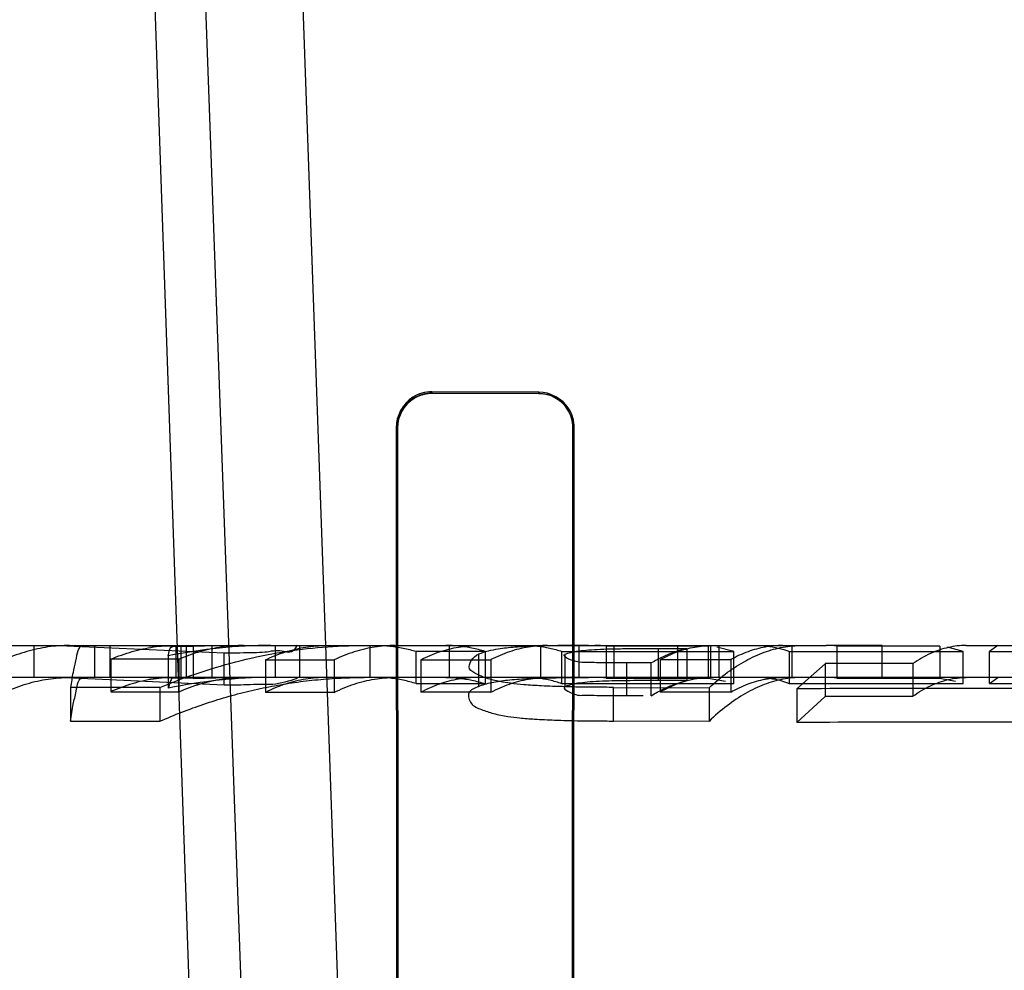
# Model space of a CAD drawing. Header units: millimetres. Extents: x 0 to 297, y 0 to 210.
# Tile 395 of 455: x 239.9631 to 240.0369, y 160.7013 to 160.7726. Entities that reach past the tile are written whole.
import ezdxf

# ---------------------------------------------------------------- set-up
doc = ezdxf.new("R2010")
doc.units = ezdxf.units.MM
doc.header["$LTSCALE"] = 16.335
doc.layers.get('0').update_dxf_attribs({"linetype": 'CONTINUOUS'})
for name, color, linetype in [('AXES_REF', 7, 'CONTINUOUS'), ('INTFCLR_1', 7, 'CONTINUOUS'), ('INTFCLR_144815', 7, 'CONTINUOUS'), ('INTFCLR_72935', 7, 'CONTINUOUS')]:
    doc.layers.add(name, color=color, linetype=linetype)

msp = doc.modelspace()

# ---------------------------------------------------------------- linework, layer by layer
at = {"color": 7, "linetype": 'Continuous'}
for radius in [7.756662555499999, 7.756, 7.706331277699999]:
    msp.add_circle((241.4302422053, 154.539298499), radius, dxfattribs=at)
msp.add_arc((241.4302422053, 154.539298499), 7.68, 278.2771290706, 261.7228709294, dxfattribs=at)
at = {"layer": 'AXES_REF', "color": 9, "linetype": 'Continuous'}
msp.add_arc((241.4302422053, 154.539298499), 7.075609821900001, 94.4118118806, 85.5881881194, dxfattribs=at)
at = {"layer": 'INTFCLR_1', "color": 9, "linetype": 'Continuous'}
for p, q in [((239.9940185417, 160.7446141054), (239.9940185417, 160.7447156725)), ((240.0020185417, 160.7446996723), (240.0020185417, 160.7445992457)), ((239.9913264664, 160.7420254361), (239.9914282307, 160.7420254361)), ((240.0045844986, 160.7420254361), (240.0046840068, 160.7420254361))]:
    msp.add_line(p, q, dxfattribs=at)
at = {"layer": 'INTFCLR_1', "color": 6, "linetype": 'Continuous'}
for p, q in [((240.0020185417, 160.7446996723), (239.9940185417, 160.7447156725)), ((240.0020185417, 160.7445992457), (239.9940185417, 160.7446141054)), ((239.9913264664, 160.7420254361), (239.9914232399, 160.5900254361)), ((239.9914282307, 160.7420254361), (239.9915184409, 160.5900254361)), ((240.0044960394, 160.5900254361), (240.0045844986, 160.7420254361)), ((240.0045893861, 160.5900254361), (240.0046840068, 160.7420254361))]:
    msp.add_line(p, q, dxfattribs=at)
for points, knots in [([(239.9940185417, 160.7447156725), (239.9935241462, 160.7447166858), (239.9921316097, 160.7443519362), (239.9913252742, 160.7428957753), (239.9913264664, 160.7420254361)], [0, 0, 0, 0, 0.3622651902, 1, 1, 1, 1]), ([(239.9940185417, 160.7446141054), (239.9935461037, 160.7446150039), (239.9922070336, 160.7442671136), (239.9914271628, 160.742865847), (239.9914282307, 160.7420254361)], [0, 0, 0, 0, 0.3598573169, 1, 1, 1, 1]), ([(240.0046840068, 160.7420254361), (240.0046846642, 160.7425170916), (240.0043214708, 160.7438979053), (240.002880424, 160.7446979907), (240.0020185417, 160.7446996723)], [0, 0, 0, 0, 0.3632370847, 1, 1, 1, 1]), ([(240.0045844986, 160.7420254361), (240.004585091, 160.7425014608), (240.004232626, 160.7438311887), (240.0028456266, 160.7445977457), (240.0020185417, 160.7445992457)], [0, 0, 0, 0, 0.3652988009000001, 1, 1, 1, 1])]:
    msp.add_open_spline(points, degree=3, knots=knots, dxfattribs=at)
at = {"layer": 'INTFCLR_144815', "color": 9, "linetype": 'Continuous'}
for p, q in [((239.9781726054, 160.6329588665), (239.9580185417, 161.2100770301)), ((239.9612296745, 161.2100770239), (239.9838373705, 160.5859360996)), ((239.9909874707, 160.5869578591), (239.9689033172, 161.210077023)), ((239.961780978, 160.7256984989), (239.995052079, 160.7256984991)), ((239.9641827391, 160.725698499), (239.9641827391, 160.723298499)), ((239.9699052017, 160.723298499), (239.9699052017, 160.725698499)), ((239.9775094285, 160.725698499), (239.9775094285, 160.723298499)), ((239.9822880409, 160.723298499), (239.9822880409, 160.725698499)), ((239.9974339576, 160.7256984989), (240.0235650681, 160.725698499)), ((240.0109894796, 160.7230684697), (240.0109894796, 160.7254768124)), ((240.0340527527, 160.7256984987), (240.0577709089, 160.7256985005)), ((240.0086005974, 160.7243857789), (240.0086005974, 160.7219355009)), ((240.4915298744, 160.723298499), (239.7369437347, 160.723298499)), ((240.0076236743, 160.7200333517), (240.0076236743, 160.7225573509))]:
    msp.add_line(p, q, dxfattribs=at)
at = {"layer": 'INTFCLR_144815', "color": 6, "linetype": 'Continuous'}
for p, q in [((239.9660731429, 160.725698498), (239.9784532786, 160.7251455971)), ((239.9687383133, 160.725698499), (239.9687383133, 160.723298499)), ((239.9711249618, 160.7256984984), (239.976120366, 160.7256230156)), ((239.9748593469, 160.723298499), (239.9748593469, 160.725698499)), ((239.9752027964, 160.725698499), (239.9752027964, 160.723298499)), ((239.9756073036, 160.725698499), (239.9756073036, 160.723298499)), ((239.978666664, 160.7256984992), (239.976120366, 160.7256230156)), ((239.976120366, 160.7256230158), (239.976120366, 160.7232201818)), ((239.9840943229, 160.725698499), (239.9840943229, 160.723298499)), ((239.9893681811, 160.725698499), (239.9893681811, 160.723298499)), ((239.995052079, 160.7256984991), (239.9974339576, 160.7256984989)), ((239.9953213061, 160.723298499), (239.9953213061, 160.725698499)), ((240.0021902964, 160.723298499), (240.0021902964, 160.725698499)), ((240.0050363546, 160.725698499), (240.0050363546, 160.723298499)), ((240.01473089, 160.725656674), (240.00708511, 160.725656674)), ((240.00708511, 160.7256557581), (240.00708511, 160.7232541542)), ((240.0076542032, 160.725698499), (240.0076542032, 160.723298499)), ((240.0109894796, 160.7254768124), (240.0131112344, 160.7254764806)), ((240.0124090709, 160.725698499), (240.0124090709, 160.723298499)), ((240.0131112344, 160.7254764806), (240.0131112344, 160.7230681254)), ((240.01473089, 160.725656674), (240.01473089, 160.7232551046)), ((240.0148895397, 160.725698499), (240.0148895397, 160.723298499)), ((240.0166542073, 160.7252515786), (240.015373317, 160.7255705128)), ((240.015515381, 160.725698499), (240.015515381, 160.723298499)), ((240.0210105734, 160.723298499), (240.0210105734, 160.725698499)), ((240.0277574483, 160.725698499), (240.0235650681, 160.725698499)), ((240.0320746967, 160.7256563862), (240.0243517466, 160.7256563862)), ((240.0243517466, 160.7256553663), (240.0243517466, 160.7232537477)), ((240.0277574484, 160.723298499), (240.0277574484, 160.725698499)), ((240.0320746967, 160.7256563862), (240.0320746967, 160.7232548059)), ((240.0338318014, 160.7252524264), (240.0326616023, 160.7255704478)), ((240.0364391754, 160.725698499), (240.0358044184, 160.725250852)), ((239.969952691, 160.7246732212), (239.969952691, 160.7222341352)), ((239.9750577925, 160.7246672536), (239.969952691, 160.7246672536)), ((239.9742564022, 160.724916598), (239.9742564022, 160.7224869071)), ((239.9750577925, 160.7246672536), (239.9750577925, 160.7222279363)), ((239.9784532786, 160.7227246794), (239.9784532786, 160.7251455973)), ((239.9815338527, 160.7246218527), (239.9815338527, 160.7221807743)), ((239.9815338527, 160.7246215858), (239.9866864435, 160.7246215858)), ((239.9866864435, 160.7246215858), (239.9866864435, 160.722180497)), ((239.9979948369, 160.7252519), (239.9928422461, 160.7252519)), ((239.9928422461, 160.7228348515), (239.9928422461, 160.7252517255)), ((239.9931826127, 160.7246322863), (239.9984301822, 160.7246322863)), ((239.9931826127, 160.7246299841), (239.9931826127, 160.7221892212)), ((239.9974957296, 160.7250404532), (239.9974957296, 160.7226155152)), ((239.9979948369, 160.7252520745), (239.9979948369, 160.7228352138)), ((239.9984301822, 160.7246322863), (239.9984301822, 160.7221916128)), ((240.0037608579, 160.7228316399), (240.0037608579, 160.7252486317)), ((240.0037608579, 160.7252457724), (240.0166542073, 160.7252457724)), ((240.0039983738, 160.722617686), (240.0039983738, 160.7250425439)), ((240.0111259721, 160.7246405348), (240.0164210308, 160.7246405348)), ((240.0111259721, 160.7246378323), (240.0111259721, 160.722197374)), ((240.0164210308, 160.7246405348), (240.0164210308, 160.7222001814)), ((240.0166542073, 160.7228286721), (240.0166542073, 160.7252457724)), ((240.0208137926, 160.7228323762), (240.0208137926, 160.7252493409)), ((240.0208137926, 160.7252465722), (240.0338318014, 160.7252465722)), ((240.0338318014, 160.7228295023), (240.0338318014, 160.7252465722)), ((240.0358044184, 160.7228339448), (240.0358044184, 160.725250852)), ((240.0358044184, 160.7252438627), (240.0413606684, 160.7252438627)), ((240.0104552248, 160.7243839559), (240.0086005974, 160.7243857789)), ((240.0104552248, 160.7219336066), (240.0104552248, 160.7243839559)), ((240.0234831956, 160.7243301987), (240.0213538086, 160.722448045)), ((240.0300697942, 160.7243411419), (240.0234831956, 160.7243411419)), ((240.0234831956, 160.7243301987), (240.0234831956, 160.7218777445)), ((240.0300697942, 160.7243411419), (240.0300697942, 160.7218891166)), ((239.9784532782, 160.7227246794), (239.9660731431, 160.723298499)), ((239.9761203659, 160.7232201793), (239.9711249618, 160.7232984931)), ((239.9761203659, 160.7232201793), (239.978666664, 160.7232985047)), ((240.00708511, 160.7232551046), (240.01473089, 160.7232551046)), ((240.0131112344, 160.7230681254), (240.0109894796, 160.7230684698)), ((240.01473089, 160.7232560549), (240.0160145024, 160.7230252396)), ((240.0243517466, 160.7232548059), (240.0320746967, 160.7232548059)), ((240.0320746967, 160.7232558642), (240.0332473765, 160.7230255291)), ((240.0358044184, 160.7228339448), (240.0364391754, 160.723298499)), ((239.9669294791, 160.7225474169), (239.9669294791, 160.7200230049)), ((239.9736305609, 160.7225474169), (239.9669294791, 160.7225474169)), ((239.9736305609, 160.7225446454), (239.9736305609, 160.7200201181)), ((239.9928422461, 160.7228350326), (239.9979948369, 160.7228350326)), ((240.0166542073, 160.7228286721), (240.0037608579, 160.7228286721)), ((240.0076236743, 160.7225573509), (240.0147826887, 160.7225301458)), ((240.0147826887, 160.7225301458), (240.0147826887, 160.7200050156)), ((240.0338318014, 160.7228295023), (240.0208137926, 160.7228295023)), ((240.0213538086, 160.7224480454), (240.0213538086, 160.719919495)), ((240.0413606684, 160.7228266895), (240.0358044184, 160.7228266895)), ((239.969952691, 160.7222279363), (239.9750577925, 160.7222279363)), ((239.9866864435, 160.722180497), (239.9815338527, 160.722180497)), ((239.9984301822, 160.7221916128), (239.9931826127, 160.7221916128)), ((240.0086005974, 160.7219355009), (240.0098370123, 160.7219345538)), ((240.0164210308, 160.7222001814), (240.0111259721, 160.7222001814)), ((240.0213538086, 160.719919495), (240.0234831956, 160.7218777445)), ((240.0234831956, 160.7218891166), (240.0300697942, 160.7218891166)), ((239.9669294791, 160.7200230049), (239.9736305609, 160.7200230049)), ((240.0147826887, 160.7200050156), (240.0076236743, 160.7200333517))]:
    msp.add_line(p, q, dxfattribs=at)
for centre, radius, start, end in [((239.9819631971, 160.6873322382), 0.0383664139, 90.01974746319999, 101.5880537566), ((240.0062306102, 160.7171353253), 0.0085631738, 84.2730515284, 89.99198590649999), ((240.0235637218, 160.7184784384), 0.007220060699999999, 83.7340381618, 89.9893158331), ((239.9819554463, 160.6863804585), 0.0369179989, 90.00849316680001, 102.0370124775), ((240.0062305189, 160.7150417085), 0.008256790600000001, 84.0591548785, 89.9910549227), ((240.0235636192, 160.7163361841), 0.0069623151, 83.500239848, 89.9880758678), ((240.0318079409, 159.0099299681), 1.7125499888, 89.6815145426, 90.34975993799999), ((240.0318077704, 159.0766859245), 1.6432668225, 89.66808051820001, 90.3645007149)]:
    msp.add_arc(centre, radius, start, end, dxfattribs=at)
for points, knots in [([(239.9668572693, 160.725698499), (239.9663202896, 160.725698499), (239.9652358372, 160.7256208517), (239.9636219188, 160.7252732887), (239.9625749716, 160.7248959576), (239.9620575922, 160.7246731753)], [0, 0, 0, 0, 0.3261958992, 0.6578118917, 1, 1, 1, 1]), ([(239.9678992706, 160.725698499), (239.9674690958, 160.7256984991), (239.9673478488, 160.7245783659), (239.9670877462, 160.7236236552), (239.9669857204, 160.7229197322), (239.9669294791, 160.7225439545)], [0, 0, 0, 0, 0.3871318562, 0.6580557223, 1, 1, 1, 1]), ([(239.969952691, 160.7246732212), (239.9704697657, 160.7248958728), (239.9715163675, 160.725273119), (239.9731301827, 160.7256207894), (239.9742148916, 160.725698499), (239.9747521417, 160.725698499)], [0, 0, 0, 0, 0.3420027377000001, 0.6736244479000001, 1, 1, 1, 1]), ([(239.9736305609, 160.7225446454), (239.9746193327, 160.7229629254), (239.9766215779, 160.7237208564), (239.9796822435, 160.7246084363), (239.9827502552, 160.7252361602), (239.985838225, 160.7256139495), (239.9879019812, 160.725698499), (239.9889465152, 160.725698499)], [0, 0, 0, 0, 0.2046429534, 0.4075900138, 0.6068156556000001, 0.8008983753, 1, 1, 1, 1]), ([(239.9798864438, 160.725698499), (239.9793511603, 160.725698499), (239.9782629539, 160.7256208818), (239.976638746, 160.7252708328), (239.9755808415, 160.7248877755), (239.9750577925, 160.7246612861)], [0, 0, 0, 0, 0.3231157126, 0.6559400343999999, 1, 1, 1, 1]), ([(239.9784532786, 160.7251455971), (239.9788454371, 160.7251466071), (239.9795814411, 160.7251451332), (239.9805991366, 160.7251824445), (239.9816434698, 160.7251772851), (239.9826866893, 160.7254800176), (239.9834848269, 160.7250084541), (239.9839429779, 160.7256984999), (239.9838464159, 160.7256984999)], [0, 0, 0, 0, 0.2106478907, 0.3954679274, 0.5462377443, 0.7738130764, 0.9481319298, 1, 1, 1, 1]), ([(239.9815338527, 160.7246218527), (239.9820226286, 160.7248545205), (239.9830130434, 160.7252500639), (239.9845485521, 160.7256164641), (239.9855821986, 160.725698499), (239.9860929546, 160.725698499)], [0, 0, 0, 0, 0.3441007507, 0.6753328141, 1, 1, 1, 1]), ([(239.9912466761, 160.725698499), (239.9907360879, 160.725698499), (239.9897024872, 160.7256164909), (239.9881665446, 160.7252500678), (239.9871756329, 160.7248541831), (239.9866864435, 160.7246213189)], [0, 0, 0, 0, 0.3244747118, 0.6556993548, 1, 1, 1, 1]), ([(239.9898983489, 160.725698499), (239.990226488, 160.725698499), (239.9908861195, 160.7256650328), (239.9918719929, 160.7255147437), (239.9925202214, 160.7253498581), (239.9928422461, 160.7252517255)], [0, 0, 0, 0, 0.329529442, 0.6619284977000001, 1, 1, 1, 1]), ([(239.9931826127, 160.7246299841), (239.9936370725, 160.7248599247), (239.9945580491, 160.7252522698), (239.9959915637, 160.7256167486), (239.9969575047, 160.725698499), (239.9974339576, 160.725698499)], [0, 0, 0, 0, 0.3456816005, 0.6766253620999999, 1, 1, 1, 1]), ([(239.9979948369, 160.7252520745), (239.9976730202, 160.7253501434), (239.9970251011, 160.7255148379), (239.9960396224, 160.725665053), (239.9953801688, 160.725698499), (239.995052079, 160.725698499)], [0, 0, 0, 0, 0.3379876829, 0.6703887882, 1, 1, 1, 1]), ([(240.0057392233, 160.7256984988), (240.0053805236, 160.7256984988), (240.0046923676, 160.7256972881), (240.0036944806, 160.7256899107), (240.0027395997, 160.7256754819), (240.0018390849, 160.7256508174), (240.0010033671, 160.7256151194), (240.0000619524, 160.7255531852), (239.9988908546, 160.7254328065), (239.9979697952, 160.7252300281), (239.9974957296, 160.7250404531)], [0, 0, 0, 0, 0.1296173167, 0.2486668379, 0.3605968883, 0.4747021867, 0.5741766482, 0.6628634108, 0.8155055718, 1, 1, 1, 1]), ([(240.0026710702, 160.725698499), (240.0021960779, 160.725698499), (240.0012328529, 160.7256172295), (239.9998029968, 160.7252542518), (239.9988836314, 160.7248640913), (239.9984301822, 160.7246345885)], [0, 0, 0, 0, 0.3232225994, 0.6541665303, 1, 1, 1, 1]), ([(240.0009958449, 160.725698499), (240.0013041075, 160.725698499), (240.0019243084, 160.7256647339), (240.0028508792, 160.7255132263), (240.0034589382, 160.7253472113), (240.0037608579, 160.7252486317)], [0, 0, 0, 0, 0.3288923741, 0.6611391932, 1, 1, 1, 1]), ([(240.0039983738, 160.7250425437), (240.0042739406, 160.7251425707), (240.0047962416, 160.725269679), (240.0056041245, 160.7253556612), (240.0064546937, 160.7254135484), (240.0074706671, 160.7254463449), (240.0087117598, 160.7254674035), (240.0099084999, 160.7254765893), (240.0107006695, 160.725476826), (240.0109894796, 160.7254768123)], [0, 0, 0, 0, 0.1251610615, 0.227863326, 0.3467495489, 0.4890619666, 0.6617924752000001, 0.8766958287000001, 1, 1, 1, 1]), ([(240.0131112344, 160.7254764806), (240.0128103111, 160.7254047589), (240.0122064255, 160.7252252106), (240.011317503, 160.7248577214), (240.0107413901, 160.7245520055), (240.0104552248, 160.7243839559)], [0, 0, 0, 0, 0.3220879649, 0.6544774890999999, 1, 1, 1, 1]), ([(240.0111259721, 160.7246378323), (240.0115393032, 160.7248653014), (240.0123779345, 160.7252535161), (240.0136901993, 160.7256169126), (240.0145760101, 160.725698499), (240.0150117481, 160.725698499)], [0, 0, 0, 0, 0.348037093, 0.6785574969, 1, 1, 1, 1]), ([(240.0147826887, 160.7225301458), (240.0152226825, 160.7229402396), (240.0160986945, 160.7236758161), (240.0174886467, 160.7245737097), (240.0188885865, 160.7252175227), (240.0203129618, 160.7256100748), (240.0212764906, 160.725698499), (240.0217517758, 160.725698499)], [0, 0, 0, 0, 0.2303132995, 0.4368336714, 0.6318746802, 0.8180063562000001, 1, 1, 1, 1]), ([(240.0202972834, 160.725698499), (240.0198619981, 160.725698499), (240.0189788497, 160.7256178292), (240.0176698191, 160.7252562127), (240.0168338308, 160.7248698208), (240.0164210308, 160.7246432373)], [0, 0, 0, 0, 0.3219598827, 0.6516998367, 1, 1, 1, 1]), ([(240.0182792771, 160.725698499), (240.0185619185, 160.725698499), (240.0191312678, 160.7256647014), (240.0199813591, 160.7255131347), (240.0205377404, 160.7253475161), (240.0208137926, 160.7252493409)], [0, 0, 0, 0, 0.3279802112, 0.6600110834, 1, 1, 1, 1]), ([(240.0340527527, 160.725698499), (240.0336047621, 160.725698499), (240.0326858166, 160.7255926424), (240.0313341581, 160.7251244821), (240.030486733, 160.7246340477), (240.0300697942, 160.7243484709)], [0, 0, 0, 0, 0.3152153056, 0.6444160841, 1, 1, 1, 1]), ([(240.0076236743, 160.7225573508), (240.007177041, 160.7225590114), (240.0063280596, 160.7225617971), (240.005120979, 160.722575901), (240.004045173, 160.7225999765), (240.0030967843, 160.7226297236), (240.0020623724, 160.7226736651), (240.0010122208, 160.722739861), (239.999968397, 160.722841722), (239.9990386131, 160.7229938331), (239.9981804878, 160.7231946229), (239.9974545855, 160.7235073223), (239.9964556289, 160.7239772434), (239.997107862, 160.7248724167), (239.9974957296, 160.7250404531)], [0, 0, 0, 0, 0.1088936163, 0.2069888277, 0.2943115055, 0.3712433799, 0.438330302, 0.546706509, 0.6278855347, 0.6935503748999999, 0.777372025, 0.8379945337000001, 0.8969416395, 1, 1, 1, 1]), ([(240.0086005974, 160.7243857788), (240.0081882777, 160.7243870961), (240.0074364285, 160.7243932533), (240.0064541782, 160.7243912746), (240.0055537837, 160.724453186), (240.0049154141, 160.7243587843), (240.0036959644, 160.7249052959), (240.0039983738, 160.7250425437)], [0, 0, 0, 0, 0.2590034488, 0.4687803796, 0.6293516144, 0.7913904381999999, 1, 1, 1, 1]), ([(239.9620575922, 160.7222340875), (239.9625746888, 160.7224653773), (239.9636195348, 160.7228571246), (239.9652344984, 160.7232183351), (239.9663194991, 160.723298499), (239.9668572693, 160.723298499)], [0, 0, 0, 0, 0.3433660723, 0.6740281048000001, 1, 1, 1, 1]), ([(239.9669294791, 160.7200193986), (239.9669910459, 160.7204478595), (239.9671020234, 160.7212426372), (239.9673698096, 160.7222215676), (239.9675119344, 160.723298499), (239.9678992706, 160.723298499)], [0, 0, 0, 0, 0.3757165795, 0.6637987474, 1, 1, 1, 1]), ([(239.9747521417, 160.723298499), (239.9742137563, 160.723298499), (239.9731281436, 160.7232181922), (239.9715133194, 160.7228567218), (239.9704691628, 160.722465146), (239.969952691, 160.7222341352)], [0, 0, 0, 0, 0.3263602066, 0.6570324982, 1, 1, 1, 1]), ([(239.9736305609, 160.7200201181), (239.9741709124, 160.7202582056), (239.9752597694, 160.7207102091), (239.9769184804, 160.7213134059), (239.9785967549, 160.7218393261), (239.9802923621, 160.7222866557), (239.9820029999, 160.7226543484), (239.9837262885, 160.7229414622), (239.9854597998, 160.723147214), (239.9872009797, 160.7232709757), (239.988364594, 160.723298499), (239.9889465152, 160.723298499)], [0, 0, 0, 0, 0.1122914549, 0.2241151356, 0.335539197, 0.4466367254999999, 0.5574842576, 0.6681617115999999, 0.7787511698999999, 0.8893359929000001, 1, 1, 1, 1]), ([(239.9750577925, 160.7222217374), (239.9755778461, 160.7224556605), (239.976628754, 160.7228519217), (239.9782536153, 160.7232173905), (239.9793453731, 160.723298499), (239.9798864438, 160.723298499)], [0, 0, 0, 0, 0.3434680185, 0.674102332, 1, 1, 1, 1]), ([(239.9838464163, 160.723298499), (239.9842295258, 160.723298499), (239.9822513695, 160.7226734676), (239.9815719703, 160.7228204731), (239.9803768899, 160.7227389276), (239.9794431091, 160.7227295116), (239.9787893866, 160.722725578), (239.9784532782, 160.7227246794)], [0, 0, 0, 0, 0.2100024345, 0.4763153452, 0.6444587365, 0.8157606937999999, 1, 1, 1, 1]), ([(239.9860929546, 160.723298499), (239.9855810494, 160.723298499), (239.9845463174, 160.7232137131), (239.9830097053, 160.7228326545), (239.9820219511, 160.7224221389), (239.9815338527, 160.7221807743)], [0, 0, 0, 0, 0.3245536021, 0.6547712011, 1, 1, 1, 1]), ([(239.9866864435, 160.7221802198), (239.9871752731, 160.7224219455), (239.9881638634, 160.7228329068), (239.989700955, 160.7232138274), (239.9907352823, 160.723298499), (239.9912466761, 160.723298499)], [0, 0, 0, 0, 0.345653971, 0.6758567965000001, 1, 1, 1, 1]), ([(239.9928422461, 160.7228348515), (239.9925210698, 160.7229364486), (239.9918735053, 160.7231075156), (239.9908873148, 160.7232636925), (239.9902267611, 160.723298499), (239.9898983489, 160.723298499)], [0, 0, 0, 0, 0.3379158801, 0.6705605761, 1, 1, 1, 1]), ([(239.9974339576, 160.723298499), (239.9969564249, 160.723298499), (239.9959893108, 160.7232139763), (239.9945546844, 160.7228348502), (239.9936363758, 160.7224277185), (239.9931826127, 160.7221892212)], [0, 0, 0, 0, 0.3231668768, 0.6530862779, 1, 1, 1, 1]), ([(239.995052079, 160.723298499), (239.9953805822, 160.723298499), (239.9960404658, 160.7232637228), (239.9970262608, 160.7231076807), (239.9976733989, 160.7229368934), (239.9979948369, 160.7228352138)], [0, 0, 0, 0, 0.3296623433, 0.6616737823, 1, 1, 1, 1]), ([(239.9974957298, 160.7226155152), (239.9978182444, 160.7227494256), (239.9985392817, 160.7229538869), (239.999749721, 160.7231245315), (240.0009057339, 160.7232094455), (240.0019758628, 160.7232537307), (240.0028685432, 160.7232771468), (240.003790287, 160.7232904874), (240.0047441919, 160.7232973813), (240.0053993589, 160.723298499), (240.0057392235, 160.723298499)], [0, 0, 0, 0, 0.1260955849, 0.268811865, 0.4409940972, 0.5444170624, 0.65554961, 0.7634275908, 0.8772789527, 1, 1, 1, 1]), ([(239.9984301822, 160.7221940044), (239.998883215, 160.722432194), (239.9998002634, 160.7228371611), (240.0012312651, 160.7232145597), (240.0021953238, 160.723298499), (240.0026710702, 160.723298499)], [0, 0, 0, 0, 0.3472846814, 0.6772005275, 1, 1, 1, 1]), ([(240.0037608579, 160.7228316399), (240.0034597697, 160.722933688), (240.0028523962, 160.7231059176), (240.00192549, 160.7232633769), (240.00130437, 160.723298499), (240.0009958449, 160.723298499)], [0, 0, 0, 0, 0.3387592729, 0.6712430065, 1, 1, 1, 1]), ([(240.0109894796, 160.7230684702), (240.0105520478, 160.7230684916), (240.0097581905, 160.7230674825), (240.0086786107, 160.723057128), (240.0077159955, 160.7230416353), (240.0068057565, 160.7230169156), (240.0059204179, 160.7229691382), (240.0049824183, 160.722883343), (240.0043511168, 160.7227506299), (240.0039983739, 160.7226176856)], [0, 0, 0, 0, 0.1867146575, 0.3388489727, 0.4608299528, 0.5976436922, 0.7275325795, 0.8390956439, 1, 1, 1, 1]), ([(240.0104552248, 160.7219336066), (240.0107407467, 160.7221078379), (240.011315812, 160.7224249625), (240.0122048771, 160.7228067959), (240.0128098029, 160.7229935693), (240.0131112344, 160.7230681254)], [0, 0, 0, 0, 0.3462308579, 0.6785794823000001, 1, 1, 1, 1]), ([(240.0150117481, 160.723298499), (240.0145750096, 160.723298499), (240.0136879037, 160.723214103), (240.0123745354, 160.7228360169), (240.0115385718, 160.72243325), (240.0111259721, 160.722197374)], [0, 0, 0, 0, 0.3210980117, 0.6505772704, 1, 1, 1, 1]), ([(240.0217517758, 160.723298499), (240.0212738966, 160.723298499), (240.0203065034, 160.7232057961), (240.0188770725, 160.7227951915), (240.0174686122, 160.7221201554), (240.0160822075, 160.7211843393), (240.0152129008, 160.7204226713), (240.0147826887, 160.7200050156)], [0, 0, 0, 0, 0.1815097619, 0.3665498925, 0.5621461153, 0.7722582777, 1, 1, 1, 1]), ([(240.0164210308, 160.7222029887), (240.0168331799, 160.7224379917), (240.0176677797, 160.7228388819), (240.0189779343, 160.7232147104), (240.0198621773, 160.723298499), (240.0202972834, 160.723298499)], [0, 0, 0, 0, 0.3497590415, 0.6792381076, 1, 1, 1, 1]), ([(240.0208137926, 160.7228323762), (240.0205385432, 160.7229339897), (240.0199828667, 160.7231057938), (240.0191324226, 160.7232633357), (240.0185621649, 160.723298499), (240.0182792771, 160.723298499)], [0, 0, 0, 0, 0.339967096, 0.6722211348, 1, 1, 1, 1]), ([(240.0300697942, 160.7218967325), (240.0304841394, 160.7221916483), (240.0313282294, 160.722699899), (240.0326809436, 160.7231878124), (240.0336038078, 160.723298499), (240.0340527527, 160.723298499)], [0, 0, 0, 0, 0.3561166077, 0.6856431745, 1, 1, 1, 1]), ([(239.9974957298, 160.7226155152), (239.9972361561, 160.7224987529), (239.9965895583, 160.7222610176), (239.9968989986, 160.7212132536), (239.9977470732, 160.7208848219), (239.9986691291, 160.7205576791), (239.999639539, 160.72037702), (240.0006675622, 160.7202529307), (240.0018353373, 160.7201656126), (240.0030166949, 160.7201104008), (240.0041696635, 160.7200744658), (240.0052087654, 160.7200513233), (240.0063736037, 160.7200378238), (240.0071926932, 160.7200350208), (240.0076236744, 160.7200333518)], [0, 0, 0, 0, 0.0682097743, 0.1309221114, 0.2023048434, 0.2789342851, 0.3671658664, 0.4374092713, 0.5272762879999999, 0.6476389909, 0.7208365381, 0.8037069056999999, 0.8967158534, 1, 1, 1, 1]), ([(240.0039983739, 160.7226176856), (240.0037428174, 160.7224972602), (240.0048579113, 160.7218505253), (240.0054985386, 160.7220181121), (240.0064617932, 160.721938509), (240.0074423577, 160.7219442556), (240.0081903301, 160.7219368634), (240.0086005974, 160.7219355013)], [0, 0, 0, 0, 0.1760284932, 0.3780526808, 0.537050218, 0.7443652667, 1, 1, 1, 1])]:
    msp.add_open_spline(points, degree=3, knots=knots, dxfattribs=at)
for points in [[(239.9742564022, 160.724916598), (239.9743288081, 160.7251585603), (239.9743141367, 160.7256078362), (239.9745667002, 160.7256078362)], [(239.9747277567, 160.723298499), (239.9744149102, 160.7232984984), (239.9743430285, 160.7227875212), (239.9742564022, 160.7224869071)]]:
    msp.add_open_spline(points, degree=3, dxfattribs=at)
at = {"layer": 'INTFCLR_72935', "color": 9, "linetype": 'Continuous'}
for p, q in [((239.9940185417, 160.7447156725), (239.9940185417, 160.7446141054)), ((240.0020185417, 160.7445992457), (240.0020185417, 160.7446996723)), ((239.9914282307, 160.7420254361), (239.9913264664, 160.7420254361)), ((240.0046840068, 160.7420254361), (240.0045844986, 160.7420254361))]:
    msp.add_line(p, q, dxfattribs=at)
at = {"layer": 'INTFCLR_72935', "color": 6, "linetype": 'Continuous'}
for p, q in [((240.0020185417, 160.7446996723), (239.9940185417, 160.7447156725)), ((239.9940185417, 160.7446141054), (240.0020185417, 160.7445992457)), ((239.9913264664, 160.7420254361), (239.9914232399, 160.5900254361)), ((239.9915184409, 160.5900254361), (239.9914282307, 160.7420254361)), ((240.0045844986, 160.7420254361), (240.0044960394, 160.5900254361)), ((240.0045893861, 160.5900254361), (240.0046840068, 160.7420254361))]:
    msp.add_line(p, q, dxfattribs=at)
for points, knots in [([(239.9940185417, 160.7447156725), (239.9935175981, 160.7447166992), (239.9921235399, 160.7443454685), (239.9913252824, 160.7428898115), (239.9913264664, 160.7420254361)], [0, 0, 0, 0, 0.3669061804, 1, 1, 1, 1]), ([(239.9914282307, 160.7420254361), (239.9914274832, 160.7426137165), (239.9918969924, 160.7439778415), (239.9932864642, 160.7446154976), (239.9940185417, 160.7446141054)], [0, 0, 0, 0, 0.4455459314, 1, 1, 1, 1]), ([(240.0046840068, 160.7420254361), (240.0046846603, 160.7425141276), (240.004324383, 160.7438942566), (240.0028831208, 160.7446979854), (240.0020185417, 160.7446996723)], [0, 0, 0, 0, 0.3611185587, 1, 1, 1, 1]), ([(240.0020185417, 160.7445992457), (240.0025038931, 160.7445983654), (240.0038346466, 160.7442325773), (240.0045855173, 160.7428439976), (240.0045844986, 160.7420254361)], [0, 0, 0, 0, 0.3722270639, 1, 1, 1, 1])]:
    msp.add_open_spline(points, degree=3, knots=knots, dxfattribs=at)

doc.saveas('drawing.dxf')
